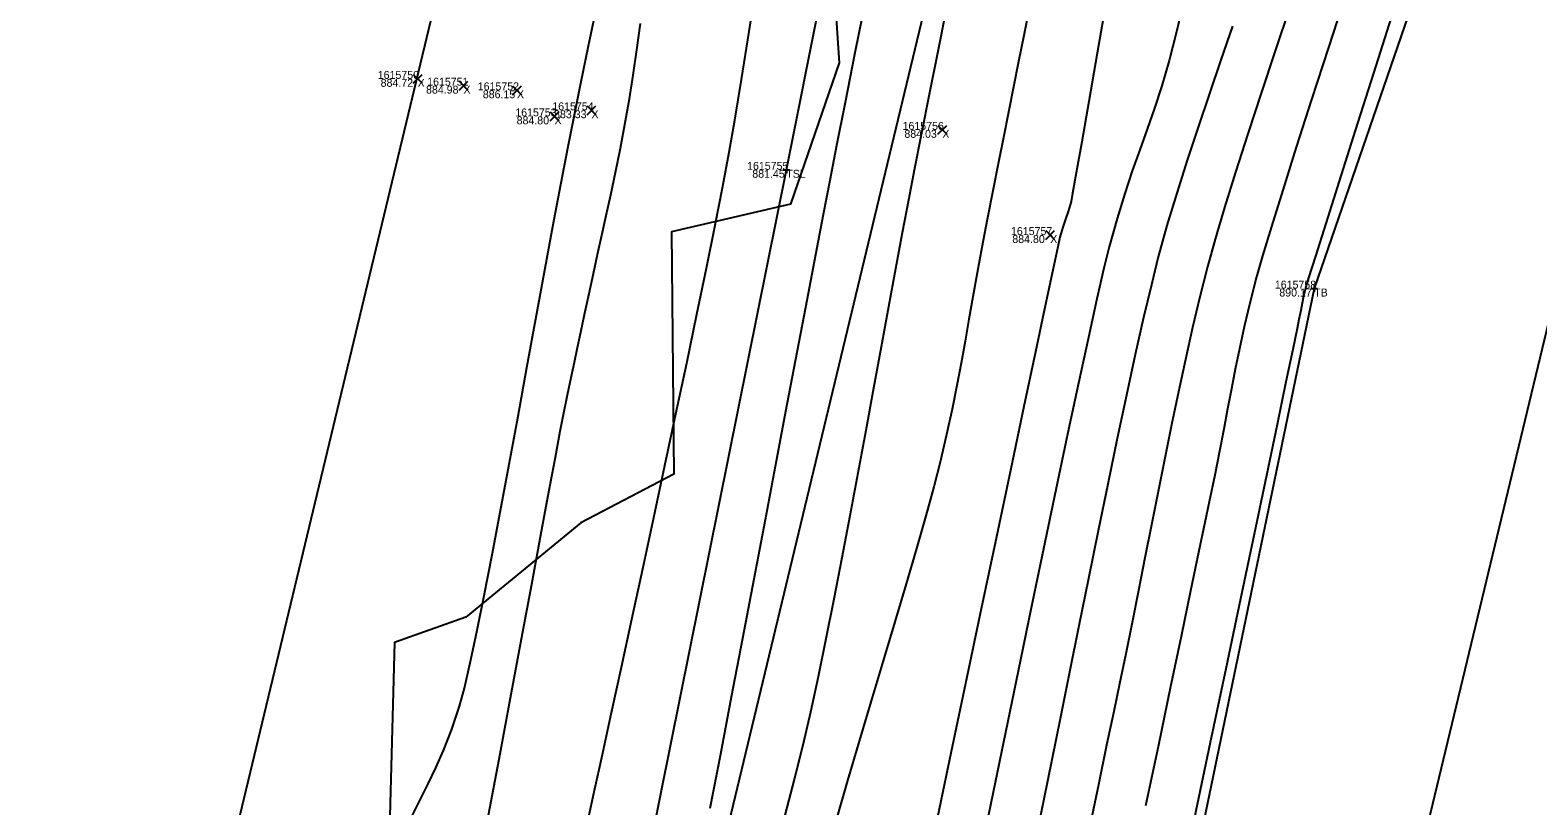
# Model space of a CAD drawing. Extents: x 1957117 to 1971063, y 701601 to 715861.
# Drawn here: x 1962893.6 to 1962960.1, y 704510.3 to 704544.5 of the extents above; entities that cross this region are included whole.
import ezdxf

# ---------------------------------------------------------------- set-up
doc = ezdxf.new("R2010")
doc.units = 0
for name, color, linetype in [('AP_X_Lights', 7, 'Continuous'), ('DT_X_Break_Line', 7, 'Continuous'), ('DT_X_Contour_Major', 7, 'Continuous'), ('DT_X_Contour_Minor', 7, 'Continuous'), ('DT_X_TIN_Hull', 7, 'Continuous'), ('GE_X_CL_20', 7, 'Continuous'), ('HY_X_Water_Edge', 7, 'Continuous'), ('PV_P_Drive', 7, 'Continuous'), ('PV_P_Shoulder', 7, 'Continuous'), ('RS_Raster1', 7, 'Continuous'), ('RW_X_Esmt_RR', 7, 'Continuous'), ('SC_Scratch1', 7, 'Continuous'), ('VG_X_Tree_Line_Rt', 7, 'Continuous')]:
    doc.layers.add(name, color=color, linetype=linetype)

msp = doc.modelspace()

# ---------------------------------------------------------------- linework, layer by layer
at = {"layer": 'AP_X_Lights'}
for p, q in [((1962910.495, 704542.156), (1962910.883, 704542.546)), ((1962910.495, 704542.546), (1962910.883, 704542.156)), ((1962912.515, 704541.856), (1962912.903, 704542.246)), ((1962912.515, 704542.246), (1962912.903, 704541.856)), ((1962914.877, 704541.651), (1962915.265, 704542.041)), ((1962914.877, 704542.041), (1962915.265, 704541.651)), ((1962916.536, 704540.5), (1962916.924, 704540.89)), ((1962916.536, 704540.89), (1962916.924, 704540.5)), ((1962918.167, 704540.769), (1962918.555, 704541.159)), ((1962918.167, 704541.159), (1962918.555, 704540.769)), ((1962933.654, 704539.904), (1962934.042, 704540.294)), ((1962933.654, 704540.294), (1962934.042, 704539.904)), ((1962938.416, 704535.261), (1962938.804, 704535.651)), ((1962938.416, 704535.651), (1962938.804, 704535.261))]:
    msp.add_line(p, q, dxfattribs=at)
at = {"layer": 'DT_X_Break_Line'}
for points in [[(1962854.549, 704243.654), (1962868.069, 704295.231), (1962879.669, 704344.313), (1962892.757, 704392.318), (1962905.964, 704443.142), (1962917.718, 704492.375), (1962926.962, 704538.336), (1962936.778, 704587.265), (1962949.215, 704630.669), (1962963.968, 704683.754), (1962972.038, 704733.348), (1962988.206, 704780.999), (1962994.689, 704830.943), (1963004.932, 704879.138), (1963021.822, 704927.498), (1963031.944, 704976.286), (1963045.21, 705027.355), (1963059.618, 705072.384), (1963067.267, 705121.949)], [(1963081.686, 705067.168), (1963070.617, 705018.992), (1963060.629, 704969.66), (1963044.793, 704921.859), (1963033.624, 704869.219), (1963022.038, 704824.561), (1963012.554, 704778.141), (1962998.858, 704727.004), (1962987.967, 704677.611), (1962975.675, 704626.305), (1962966.447, 704580.213), (1962950.262, 704533.092), (1962939.515, 704481.257), (1962926.044, 704436.037), (1962917.68, 704386.811), (1962906.11, 704337.415), (1962892.064, 704289.931), (1962881.011, 704234.451)]]:
    msp.add_lwpolyline(points, dxfattribs=at)
at = {"layer": 'DT_X_Contour_Major'}
for points in [[(1962941.102, 704545.936), (1962940.677, 704543.484), (1962940.307, 704541.346), (1962939.998, 704539.57), (1962939.76, 704538.209), (1962939.6, 704537.312), (1962939.528, 704536.932), (1962939.404, 704536.489), (1962939.287, 704536.15), (1962939.168, 704535.811), (1962939.038, 704535.369), (1962938.941, 704534.935), (1962938.719, 704533.9), (1962938.386, 704532.333), (1962937.956, 704530.305), (1962937.445, 704527.883), (1962936.865, 704525.138), (1962936.233, 704522.139), (1962935.563, 704518.954), (1962934.868, 704515.654), (1962934.164, 704512.307), (1962933.465, 704508.983)], [(1962941.102, 704545.936), (1962940.677, 704543.484), (1962940.307, 704541.346), (1962939.998, 704539.57), (1962939.76, 704538.209), (1962939.6, 704537.312), (1962939.528, 704536.932), (1962939.404, 704536.489), (1962939.287, 704536.15), (1962939.168, 704535.811), (1962939.038, 704535.369), (1962938.941, 704534.935), (1962938.719, 704533.9), (1962938.386, 704532.333), (1962937.956, 704530.305), (1962937.445, 704527.883), (1962936.865, 704525.138), (1962936.233, 704522.139), (1962935.563, 704518.954), (1962934.868, 704515.654), (1962934.164, 704512.307), (1962933.465, 704508.983)], [(1962953.761, 704545.386), (1962952.88, 704542.608), (1962952.074, 704540.069), (1962951.364, 704537.833), (1962950.771, 704535.961), (1962950.314, 704534.517), (1962950.015, 704533.565), (1962949.893, 704533.167), (1962949.795, 704532.765), (1962949.73, 704532.449), (1962949.671, 704532.131), (1962949.589, 704531.725), (1962949.508, 704531.337), (1962949.312, 704530.4), (1962949.014, 704528.969), (1962948.623, 704527.099), (1962948.151, 704524.842), (1962947.609, 704522.255), (1962947.007, 704519.39), (1962946.357, 704516.303), (1962945.67, 704513.047), (1962944.956, 704509.677)], [(1962953.761, 704545.386), (1962952.88, 704542.608), (1962952.074, 704540.069), (1962951.364, 704537.833), (1962950.771, 704535.961), (1962950.314, 704534.517), (1962950.015, 704533.565), (1962949.893, 704533.167), (1962949.795, 704532.765), (1962949.73, 704532.449), (1962949.671, 704532.131), (1962949.589, 704531.725), (1962949.508, 704531.337), (1962949.312, 704530.4), (1962949.014, 704528.969), (1962948.623, 704527.099), (1962948.151, 704524.842), (1962947.609, 704522.255), (1962947.007, 704519.39), (1962946.357, 704516.303), (1962945.67, 704513.047), (1962944.956, 704509.677)]]:
    msp.add_lwpolyline(points, dxfattribs=at)
at = {"layer": 'DT_X_Contour_Minor'}
for points in [[(1962918.177, 704509.451), (1962918.484, 704510.877), (1962918.842, 704512.529), (1962919.243, 704514.373), (1962919.679, 704516.375), (1962920.14, 704518.5), (1962920.621, 704520.716), (1962921.111, 704522.988), (1962921.604, 704525.281), (1962922.091, 704527.563), (1962922.563, 704529.8), (1962923.014, 704531.956), (1962923.435, 704533.999), (1962923.817, 704535.895), (1962924.153, 704537.609), (1962924.435, 704539.108), (1962924.685, 704540.535), (1962924.982, 704542.328), (1962925.321, 704544.437), (1962925.693, 704546.813)], [(1962918.177, 704509.451), (1962918.484, 704510.877), (1962918.842, 704512.529), (1962919.243, 704514.373), (1962919.679, 704516.375), (1962920.14, 704518.5), (1962920.621, 704520.716), (1962921.111, 704522.988), (1962921.604, 704525.281), (1962922.091, 704527.563), (1962922.563, 704529.8), (1962923.014, 704531.956), (1962923.435, 704533.999), (1962923.817, 704535.895), (1962924.153, 704537.609), (1962924.435, 704539.108), (1962924.685, 704540.535), (1962924.982, 704542.328), (1962925.321, 704544.437), (1962925.693, 704546.813)], [(1962930.478, 704545.967), (1962929.992, 704543.505), (1962929.557, 704541.301), (1962929.183, 704539.403), (1962928.881, 704537.861), (1962928.59, 704536.362), (1962928.249, 704534.584), (1962927.863, 704532.565), (1962927.441, 704530.347), (1962926.989, 704527.968), (1962926.515, 704525.468), (1962926.025, 704522.886), (1962925.526, 704520.263), (1962925.027, 704517.638), (1962924.533, 704515.05), (1962924.052, 704512.54), (1962923.59, 704510.146)], [(1962930.478, 704545.967), (1962929.992, 704543.505), (1962929.557, 704541.301), (1962929.183, 704539.403), (1962928.881, 704537.861), (1962928.59, 704536.362), (1962928.249, 704534.584), (1962927.863, 704532.565), (1962927.441, 704530.347), (1962926.989, 704527.968), (1962926.515, 704525.468), (1962926.025, 704522.886), (1962925.526, 704520.263), (1962925.027, 704517.638), (1962924.533, 704515.05), (1962924.052, 704512.54), (1962923.59, 704510.146)], [(1962951.669, 704546.152), (1962950.887, 704543.733), (1962950.149, 704541.442), (1962949.472, 704539.329), (1962948.874, 704537.441), (1962948.372, 704535.826), (1962947.982, 704534.532), (1962947.722, 704533.607), (1962947.426, 704532.445), (1962947.177, 704531.398), (1962946.964, 704530.439), (1962946.777, 704529.538), (1962946.605, 704528.664), (1962946.439, 704527.789), (1962946.269, 704526.883), (1962946.084, 704525.917), (1962945.874, 704524.86), (1962945.629, 704523.684), (1962945.436, 704522.769), (1962945.158, 704521.44), (1962944.804, 704519.745), (1962944.383, 704517.731), (1962943.906, 704515.445), (1962943.382, 704512.936), (1962942.818, 704510.25)], [(1962951.669, 704546.152), (1962950.887, 704543.733), (1962950.149, 704541.442), (1962949.472, 704539.329), (1962948.874, 704537.441), (1962948.372, 704535.826), (1962947.982, 704534.532), (1962947.722, 704533.607), (1962947.426, 704532.445), (1962947.177, 704531.398), (1962946.964, 704530.439), (1962946.777, 704529.538), (1962946.605, 704528.664), (1962946.439, 704527.789), (1962946.269, 704526.883), (1962946.084, 704525.917), (1962945.874, 704524.86), (1962945.629, 704523.684), (1962945.436, 704522.769), (1962945.158, 704521.44), (1962944.804, 704519.745), (1962944.383, 704517.731), (1962943.906, 704515.445), (1962943.382, 704512.936), (1962942.818, 704510.25)], [(1962910.423, 704509.753), (1962910.792, 704510.516), (1962911.147, 704511.223), (1962911.493, 704511.932), (1962911.836, 704512.702), (1962912.182, 704513.592), (1962912.536, 704514.66), (1962912.751, 704515.456), (1962913.009, 704516.563), (1962913.303, 704517.94), (1962913.627, 704519.547), (1962913.977, 704521.343), (1962914.346, 704523.288), (1962914.729, 704525.342), (1962915.12, 704527.465), (1962915.514, 704529.615), (1962915.905, 704531.752), (1962916.288, 704533.837), (1962916.656, 704535.829), (1962917.004, 704537.687), (1962917.327, 704539.372), (1962917.619, 704540.842), (1962917.889, 704542.154), (1962918.233, 704543.813), (1962918.643, 704545.77)], [(1962910.423, 704509.753), (1962910.792, 704510.516), (1962911.147, 704511.223), (1962911.493, 704511.932), (1962911.836, 704512.702), (1962912.182, 704513.592), (1962912.536, 704514.66), (1962912.751, 704515.456), (1962913.009, 704516.563), (1962913.303, 704517.94), (1962913.627, 704519.547), (1962913.977, 704521.343), (1962914.346, 704523.288), (1962914.729, 704525.342), (1962915.12, 704527.465), (1962915.514, 704529.615), (1962915.905, 704531.752), (1962916.288, 704533.837), (1962916.656, 704535.829), (1962917.004, 704537.687), (1962917.327, 704539.372), (1962917.619, 704540.842), (1962917.889, 704542.154), (1962918.233, 704543.813), (1962918.643, 704545.77)], [(1962934.018, 704545.408), (1962933.636, 704543.49), (1962933.273, 704541.664), (1962932.934, 704539.957), (1962932.625, 704538.394), (1962932.352, 704537.003), (1962932.072, 704535.547), (1962931.776, 704533.967), (1962931.465, 704532.285), (1962931.142, 704530.522), (1962930.809, 704528.698), (1962930.468, 704526.833), (1962930.121, 704524.949), (1962929.77, 704523.065), (1962929.416, 704521.203), (1962929.063, 704519.384), (1962928.712, 704517.627), (1962928.365, 704515.954), (1962928.024, 704514.385), (1962927.692, 704512.941), (1962927.327, 704511.475), (1962926.898, 704509.848)], [(1962934.018, 704545.408), (1962933.636, 704543.49), (1962933.273, 704541.664), (1962932.934, 704539.957), (1962932.625, 704538.394), (1962932.352, 704537.003), (1962932.072, 704535.547), (1962931.776, 704533.967), (1962931.465, 704532.285), (1962931.142, 704530.522), (1962930.809, 704528.698), (1962930.468, 704526.833), (1962930.121, 704524.949), (1962929.77, 704523.065), (1962929.416, 704521.203), (1962929.063, 704519.384), (1962928.712, 704517.627), (1962928.365, 704515.954), (1962928.024, 704514.385), (1962927.692, 704512.941), (1962927.327, 704511.475), (1962926.898, 704509.848)], [(1962937.675, 704545.453), (1962937.443, 704544.265), (1962937.215, 704543.118), (1962936.991, 704541.996), (1962936.767, 704540.881), (1962936.54, 704539.756), (1962936.309, 704538.603), (1962936.071, 704537.405), (1962935.823, 704536.145), (1962935.587, 704534.91), (1962935.381, 704533.781), (1962935.195, 704532.733), (1962935.021, 704531.738), (1962934.851, 704530.771), (1962934.676, 704529.805), (1962934.486, 704528.814), (1962934.274, 704527.772), (1962934.031, 704526.652), (1962933.747, 704525.429), (1962933.471, 704524.336), (1962933.121, 704523.056), (1962932.709, 704521.617), (1962932.25, 704520.051), (1962931.754, 704518.387), (1962931.236, 704516.657), (1962930.706, 704514.891), (1962930.178, 704513.119), (1962929.665, 704511.372), (1962929.179, 704509.679)], [(1962937.675, 704545.453), (1962937.443, 704544.265), (1962937.215, 704543.118), (1962936.991, 704541.996), (1962936.767, 704540.881), (1962936.54, 704539.756), (1962936.309, 704538.603), (1962936.071, 704537.405), (1962935.823, 704536.145), (1962935.587, 704534.91), (1962935.381, 704533.781), (1962935.195, 704532.733), (1962935.021, 704531.738), (1962934.851, 704530.771), (1962934.676, 704529.805), (1962934.486, 704528.814), (1962934.274, 704527.772), (1962934.031, 704526.652), (1962933.747, 704525.429), (1962933.471, 704524.336), (1962933.121, 704523.056), (1962932.709, 704521.617), (1962932.25, 704520.051), (1962931.754, 704518.387), (1962931.236, 704516.657), (1962930.706, 704514.891), (1962930.178, 704513.119), (1962929.665, 704511.372), (1962929.179, 704509.679)], [(1962944.383, 704545.312), (1962944.187, 704544.422), (1962943.857, 704543.157), (1962943.531, 704542.048), (1962943.208, 704541.052), (1962942.885, 704540.124), (1962942.56, 704539.218), (1962942.232, 704538.29), (1962941.899, 704537.296), (1962941.558, 704536.19), (1962941.209, 704534.929), (1962940.978, 704533.989), (1962940.67, 704532.639), (1962940.293, 704530.932), (1962939.858, 704528.922), (1962939.377, 704526.663), (1962938.859, 704524.207), (1962938.315, 704521.609), (1962937.756, 704518.922), (1962937.191, 704516.2), (1962936.632, 704513.495), (1962936.089, 704510.862), (1962935.572, 704508.354)], [(1962944.383, 704545.312), (1962944.187, 704544.422), (1962943.857, 704543.157), (1962943.531, 704542.048), (1962943.208, 704541.052), (1962942.885, 704540.124), (1962942.56, 704539.218), (1962942.232, 704538.29), (1962941.899, 704537.296), (1962941.558, 704536.19), (1962941.209, 704534.929), (1962940.978, 704533.989), (1962940.67, 704532.639), (1962940.293, 704530.932), (1962939.858, 704528.922), (1962939.377, 704526.663), (1962938.859, 704524.207), (1962938.315, 704521.609), (1962937.756, 704518.922), (1962937.191, 704516.2), (1962936.632, 704513.495), (1962936.089, 704510.862), (1962935.572, 704508.354)], [(1962949.182, 704545.512), (1962948.543, 704543.591), (1962947.924, 704541.719), (1962947.336, 704539.924), (1962946.793, 704538.232), (1962946.306, 704536.671), (1962945.888, 704535.267), (1962945.551, 704534.048), (1962945.218, 704532.732), (1962944.893, 704531.368), (1962944.576, 704529.966), (1962944.265, 704528.532), (1962943.961, 704527.077), (1962943.662, 704525.608), (1962943.368, 704524.133), (1962943.078, 704522.661), (1962942.792, 704521.201), (1962942.509, 704519.761), (1962942.228, 704518.348), (1962941.948, 704516.973), (1962941.67, 704515.643), (1962941.412, 704514.427), (1962941.099, 704512.928), (1962940.735, 704511.183), (1962940.329, 704509.23)], [(1962949.182, 704545.512), (1962948.543, 704543.591), (1962947.924, 704541.719), (1962947.336, 704539.924), (1962946.793, 704538.232), (1962946.306, 704536.671), (1962945.888, 704535.267), (1962945.551, 704534.048), (1962945.218, 704532.732), (1962944.893, 704531.368), (1962944.576, 704529.966), (1962944.265, 704528.532), (1962943.961, 704527.077), (1962943.662, 704525.608), (1962943.368, 704524.133), (1962943.078, 704522.661), (1962942.792, 704521.201), (1962942.509, 704519.761), (1962942.228, 704518.348), (1962941.948, 704516.973), (1962941.67, 704515.643), (1962941.412, 704514.427), (1962941.099, 704512.928), (1962940.735, 704511.183), (1962940.329, 704509.23)], [(1962913.753, 704509.533), (1962914.28, 704512.315), (1962914.79, 704515.032), (1962915.275, 704517.627), (1962915.725, 704520.044), (1962916.131, 704522.225), (1962916.482, 704524.115), (1962916.769, 704525.656), (1962916.983, 704526.792), (1962917.114, 704527.466), (1962917.304, 704528.397), (1962917.465, 704529.17), (1962917.608, 704529.848), (1962917.747, 704530.495), (1962917.892, 704531.173), (1962918.057, 704531.945), (1962918.254, 704532.874), (1962918.443, 704533.752), (1962918.632, 704534.6), (1962918.822, 704535.446), (1962919.016, 704536.313), (1962919.216, 704537.227), (1962919.422, 704538.213), (1962919.638, 704539.298), (1962919.865, 704540.505), (1962920.032, 704541.474), (1962920.196, 704542.52), (1962920.359, 704543.632), (1962920.525, 704544.801)], [(1962913.753, 704509.533), (1962914.28, 704512.315), (1962914.79, 704515.032), (1962915.275, 704517.627), (1962915.725, 704520.044), (1962916.131, 704522.225), (1962916.482, 704524.115), (1962916.769, 704525.656), (1962916.983, 704526.792), (1962917.114, 704527.466), (1962917.304, 704528.397), (1962917.465, 704529.17), (1962917.608, 704529.848), (1962917.747, 704530.495), (1962917.892, 704531.173), (1962918.057, 704531.945), (1962918.254, 704532.874), (1962918.443, 704533.752), (1962918.632, 704534.6), (1962918.822, 704535.446), (1962919.016, 704536.313), (1962919.216, 704537.227), (1962919.422, 704538.213), (1962919.638, 704539.298), (1962919.865, 704540.505), (1962920.032, 704541.474), (1962920.196, 704542.52), (1962920.359, 704543.632), (1962920.525, 704544.801)], [(1962946.653, 704544.682), (1962946.147, 704543.194), (1962945.638, 704541.707), (1962945.137, 704540.225), (1962944.652, 704538.757), (1962944.191, 704537.307), (1962943.764, 704535.882), (1962943.38, 704534.488), (1962943.073, 704533.265), (1962942.734, 704531.819), (1962942.366, 704530.184), (1962941.976, 704528.391), (1962941.569, 704526.474), (1962941.15, 704524.464), (1962940.724, 704522.395), (1962940.296, 704520.299), (1962939.873, 704518.208), (1962939.459, 704516.155), (1962939.059, 704514.173), (1962938.679, 704512.294), (1962938.324, 704510.551), (1962937.999, 704508.976)], [(1962946.653, 704544.682), (1962946.147, 704543.194), (1962945.638, 704541.707), (1962945.137, 704540.225), (1962944.652, 704538.757), (1962944.191, 704537.307), (1962943.764, 704535.882), (1962943.38, 704534.488), (1962943.073, 704533.265), (1962942.734, 704531.819), (1962942.366, 704530.184), (1962941.976, 704528.391), (1962941.569, 704526.474), (1962941.15, 704524.464), (1962940.724, 704522.395), (1962940.296, 704520.299), (1962939.873, 704518.208), (1962939.459, 704516.155), (1962939.059, 704514.173), (1962938.679, 704512.294), (1962938.324, 704510.551), (1962937.999, 704508.976)]]:
    msp.add_lwpolyline(points, dxfattribs=at)
at = {"layer": 'DT_X_TIN_Hull'}
msp.add_lwpolyline([(1963062.2, 705175.46), (1963037.999, 705077.244), (1963026.56, 705028.621), (1963015.244, 704980.352), (1962992.578, 704882.771), (1962981.085, 704833.91), (1962969.384, 704785.804), (1962957.851, 704737.276), (1962945.67, 704688.173), (1962933.954, 704639.432), (1962922.363, 704591.169), (1962899.093, 704494.258), (1962887.945, 704444.945), (1962875.826, 704396.455), (1962864.548, 704347.909), (1962854.544, 704302.816), (1962839.463, 704247.251)], dxfattribs=at)
at = {"layer": 'GE_X_CL_20'}
msp.add_lwpolyline([(1963418.3, 706437.397), (1962895.621, 704261.062)], dxfattribs=at)
at = {"layer": 'HY_X_Water_Edge'}
msp.add_spline([(1963191.723, 701994.048), (1963062.047, 702441.167), (1962863.491, 703169.356), (1962827.53, 703438.691), (1962823.213, 703537.412), (1962817.962, 703593.874), (1962817.97, 703697.316), (1962828.582, 703804.235), (1962836.461, 703844.734), (1962850.687, 703896.004), (1962867.251, 703938.846), (1962873.848, 703992.355), (1962884.135, 704091.371), (1962891.241, 704140.854), (1962897.382, 704180.529), (1962905.467, 704230.979), (1962943.949, 704328.022), (1962948.537, 704378.842), (1962964.114, 704426.264), (1963004.885, 704570.73), (1963042.054, 704716.522), (1963062.038, 704814.417), (1963072.171, 704860.237), (1963090.023, 704956.798), (1963107.066, 705031.783), (1963133.773, 705105.742), (1963148.685, 705206.74), (1963175.48, 705301.059), (1963191.635, 705353.417), (1963210.988, 705447.286), (1963219.532, 705497.27), (1963230.124, 705549.475), (1963251.052, 705591.159), (1963275.289, 705693.429), (1963292.982, 705784.032), (1963302.841, 705839.645), (1963335.126, 705936.766), (1963359.752, 706046.75), (1963389.133, 706177.299), (1963417.827, 706273.456), (1963475.868, 706451.902), (1963533.782, 706640.53), (1963553.86, 706696.984), (1963580.184, 706715.425), (1963609.172, 706718.73), (1963617.062, 706714.691), (1963619.447, 706694.678), (1963564.282, 706533.07), (1963531.853, 706395.229), (1963434.4, 706006.96), (1963354.09, 705679.186), (1963237.513, 705206.07), (1963167.369, 704892.962), (1963059.145, 704434.176), (1962907.914, 703908.742), (1962877.458, 703703.326), (1962898.357, 703412.121), (1962942.65, 703052.267), (1963048.963, 702674.866), (1963191.468, 702189.666), (1963245.396, 702019.832)], degree=3, dxfattribs=at)
at = {"layer": 'PV_P_Drive'}
for p, q in [((1962926.816, 704538.336), (1962927.108, 704538.336)), ((1962926.962, 704538.482), (1962926.962, 704538.19)), ((1962926.962, 704538.336), (1962926.962, 704538.336)), ((1962950.262, 704533.238), (1962950.262, 704532.946)), ((1962950.116, 704533.092), (1962950.408, 704533.092)), ((1962950.262, 704533.092), (1962950.262, 704533.092))]:
    msp.add_line(p, q, dxfattribs=at)
at = {"layer": 'RW_X_Esmt_RR'}
msp.add_lwpolyline([(1962866.45, 704268.068), (1963123.345, 705337.727), (1963135.496, 705336.937), (1963400.797, 706441.601)], dxfattribs=at)
at = {"layer": 'VG_X_Tree_Line_Rt'}
msp.add_lwpolyline([(1962928.848, 704549.624), (1962929.299, 704543.054), (1962927.147, 704536.815), (1962921.898, 704535.603), (1962921.993, 704524.905), (1962917.896, 704522.747), (1962912.809, 704518.593), (1962909.664, 704517.471), (1962909.436, 704508.715), (1962913.986, 704505.319), (1962917.519, 704500.047), (1962917.765, 704493.797), (1962917.423, 704484.722), (1962916.263, 704475.71)], dxfattribs=at)

# ---------------------------------------------------------------- texts
at = {"layer": 'PV_P_Shoulder'}
for s, p in [('884.72', (1962909.055, 704542.001)), ('884.98', (1962911.058, 704541.701)), ('886.15', (1962913.564, 704541.496)), ('884.80', (1962915.057, 704540.345)), ('883.33', (1962916.71, 704540.614)), ('884.03', (1962932.173, 704539.749)), ('881.45', (1962925.458, 704537.986)), ('884.80', (1962936.937, 704535.106)), ('890.17', (1962948.722, 704532.742))]:
    msp.add_text(s, height=0.35, dxfattribs=at).set_placement(p)
at = {"layer": 'RS_Raster1'}
for s, p in [('1615750', (1962908.926, 704542.351)), ('1615751', (1962911.108, 704542.051)), ('1615752', (1962913.341, 704541.846)), ('1615754', (1962916.631, 704540.964)), ('1615753', (1962914.997, 704540.695)), ('1615756', (1962932.093, 704540.099)), ('1615755', (1962925.229, 704538.336)), ('1615757', (1962936.877, 704535.456)), ('1615758', (1962948.526, 704533.092))]:
    msp.add_text(s, height=0.35, dxfattribs=at).set_placement(p)
at = {"layer": 'SC_Scratch1'}
for s, p in [('X', (1962910.689, 704542.001)), ('X', (1962912.709, 704541.701)), ('X', (1962915.071, 704541.496)), ('X', (1962916.73, 704540.345)), ('X', (1962918.361, 704540.614)), ('X', (1962933.848, 704539.749)), ('TSL', (1962926.962, 704537.986)), ('X', (1962938.61, 704535.106)), ('TB', (1962950.262, 704532.742))]:
    msp.add_text(s, height=0.35, dxfattribs=at).set_placement(p)

doc.saveas('drawing.dxf')
